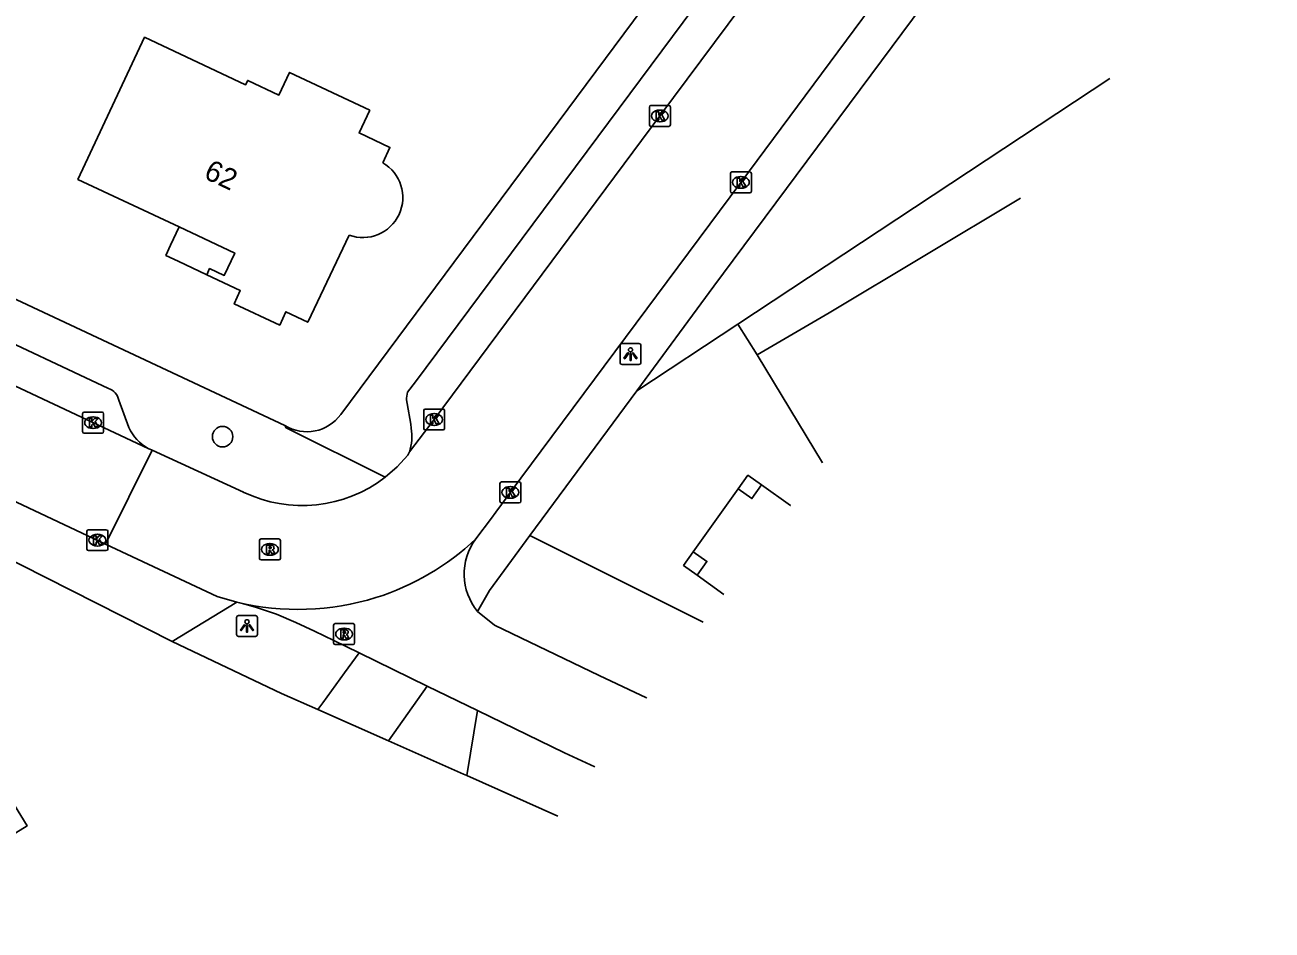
# Model space of a CAD drawing. Extents: x 158838 to 160074, y 386376 to 387776.
# Drawn here: x 159412.7 to 159472.3, y 386496.6 to 386539.9 of the extents above; entities that cross this region are included whole.
import ezdxf

# ---------------------------------------------------------------- set-up
doc = ezdxf.new("R2010")
doc.units = 0
for name, color, linetype in [('IMGEO_Boom', 7, 'Continuous'), ('IMGEO_Fietspad_gesloten', 7, 'Continuous'), ('IMGEO_Gemengd_bos', 7, 'Continuous'), ('IMGEO_Grasland_agrarisch', 7, 'Continuous'), ('IMGEO_Grasland_overig', 7, 'Continuous'), ('IMGEO_Groenvoorziening', 7, 'Continuous'), ('IMGEO_Hek', 7, 'Continuous'), ('IMGEO_Hoogspanningsmast', 7, 'Continuous'), ('IMGEO_Kolk', 7, 'Continuous'), ('IMGEO_Lichtpunt', 7, 'Continuous'), ('IMGEO_Pand', 7, 'Continuous'), ('IMGEO_Pand_nummerreeks', 7, 'Continuous'), ('IMGEO_Pand_overbouw', 7, 'Continuous'), ('IMGEO_Rijbaan_lokaal_open', 7, 'Continuous'), ('IMGEO_Rioolput', 7, 'Continuous'), ('IMGEO_Voetpad_open', 7, 'Continuous')]:
    doc.layers.add(name, color=color, linetype=linetype)

msp = doc.modelspace()

# ---------------------------------------------------------------- linework, layer by layer
at = {"layer": 'IMGEO_Boom'}
msp.add_circle((159422.125, 386520.192), 0.489, dxfattribs=at)
at = {"layer": 'IMGEO_Fietspad_gesloten'}
for points in [[(159422.803, 386512.288), (159423.293, 386512.151), (159423.739, 386512.03), (159424.703, 386511.706), (159425.628, 386511.31), (159426.518, 386510.893), (159427.445, 386510.454), (159428.646, 386509.869)], [(159434.318, 386511.839), (159435.116, 386511.18), (159440.132, 386508.778), (159442.389, 386507.72), (159442.389, 386507.72)], [(159428.646, 386509.869), (159431.912, 386508.277)], [(159431.912, 386508.277), (159434.318, 386507.105)], [(159439.918, 386504.42), (159438.469, 386505.082), (159434.318, 386507.105)]]:
    msp.add_lwpolyline(points, dxfattribs=at)
msp.add_arc((159436.475, 386513.627), 2.802, 143.21467, 219.66109, dxfattribs=at)
at = {"layer": 'IMGEO_Gemengd_bos'}
for points in [[(159446.753, 386525.573), (159464.539, 386537.297)], [(159460.26, 386531.583), (159451.122, 386526.115), (159447.679, 386524.102)], [(159447.679, 386524.102), (159446.753, 386525.573)], [(159450.795, 386518.945), (159450.795, 386518.945), (159447.679, 386524.102)]]:
    msp.add_lwpolyline(points, dxfattribs=at)
at = {"layer": 'IMGEO_Grasland_agrarisch'}
msp.add_lwpolyline([(159441.92, 386522.387), (159446.753, 386525.573)], dxfattribs=at)
at = {"layer": 'IMGEO_Grasland_overig'}
for points in [[(159444.624, 386514.695), (159446.773, 386517.699)], [(159447.89, 386517.885), (159449.266, 386516.903), (159449.266, 386516.903)], [(159446.082, 386512.651), (159444.806, 386513.575)]]:
    msp.add_lwpolyline(points, dxfattribs=at)
at = {"layer": 'IMGEO_Groenvoorziening'}
for points in [[(159436.818, 386515.468), (159445.095, 386511.333)], [(159426.676, 386507.152), (159424.937, 386507.923), (159419.721, 386510.401)], [(159433.794, 386503.995), (159433.646, 386504.061), (159430.049, 386505.656)]]:
    msp.add_lwpolyline(points, dxfattribs=at)
at = {"layer": 'IMGEO_Hek'}
for points in [[(159451.122, 386526.115), (159460.26, 386531.583)], [(159451.122, 386526.115), (159447.679, 386524.102), (159450.795, 386518.945)], [(159450.795, 386518.945), (159450.795, 386518.945)]]:
    msp.add_lwpolyline(points, dxfattribs=at)
at = {"layer": 'IMGEO_Hoogspanningsmast'}
for points in [[(159447.89, 386517.885), (159447.239, 386518.35), (159446.773, 386517.699)], [(159446.773, 386517.699), (159447.425, 386517.234), (159447.89, 386517.885)], [(159444.624, 386514.695), (159444.158, 386514.044), (159444.806, 386513.575)], [(159444.806, 386513.575), (159445.274, 386514.229), (159444.624, 386514.695)]]:
    msp.add_lwpolyline(points, dxfattribs=at)
at = {"layer": 'IMGEO_Kolk'}
for p, q in [((159442.527, 386535.089), (159442.527, 386535.941)), ((159442.602, 386536.015), (159443.454, 386536.015)), ((159443.015, 386535.795), (159443.04, 386535.795)), ((159443.528, 386535.941), (159443.528, 386535.089)), ((159443.454, 386535.015), (159442.602, 386535.015)), ((159443.038, 386535.235), (159443.013, 386535.235)), ((159446.4, 386531.916), (159446.4, 386532.768)), ((159446.475, 386532.842), (159447.327, 386532.842)), ((159446.888, 386532.622), (159446.913, 386532.622)), ((159447.401, 386532.768), (159447.401, 386531.916)), ((159446.911, 386532.062), (159446.886, 386532.062)), ((159447.327, 386531.842), (159446.475, 386531.842)), ((159415.435, 386520.435), (159415.435, 386521.287)), ((159415.51, 386521.361), (159416.362, 386521.361)), ((159416.436, 386521.287), (159416.436, 386520.435)), ((159431.737, 386520.586), (159431.737, 386521.438)), ((159431.812, 386521.512), (159432.664, 386521.512)), ((159432.225, 386521.292), (159432.25, 386521.292)), ((159432.738, 386521.438), (159432.738, 386520.586)), ((159415.946, 386520.581), (159415.921, 386520.581)), ((159415.923, 386521.141), (159415.948, 386521.141)), ((159432.248, 386520.732), (159432.223, 386520.732)), ((159416.362, 386520.361), (159415.51, 386520.361)), ((159432.664, 386520.512), (159431.812, 386520.512)), ((159435.38, 386517.104), (159435.38, 386517.956)), ((159435.455, 386518.03), (159436.307, 386518.03)), ((159435.868, 386517.81), (159435.893, 386517.81)), ((159436.381, 386517.956), (159436.381, 386517.104)), ((159436.307, 386517.03), (159435.455, 386517.03)), ((159435.891, 386517.25), (159435.866, 386517.25)), ((159415.639, 386514.82), (159415.639, 386515.672)), ((159415.714, 386515.746), (159416.566, 386515.746)), ((159416.127, 386515.526), (159416.152, 386515.526)), ((159416.64, 386515.672), (159416.64, 386514.82)), ((159416.566, 386514.746), (159415.714, 386514.746)), ((159416.15, 386514.966), (159416.125, 386514.966))]:
    msp.add_line(p, q, dxfattribs=at)
for points in [[(159442.527, 386535.089), (159442.527, 386535.941)], [(159442.602, 386536.015), (159443.454, 386536.015)], [(159442.848, 386535.715), (159442.971, 386535.715), (159442.971, 386535.564), (159443.101, 386535.715), (159443.265, 386535.715), (159443.119, 386535.564), (159443.272, 386535.315), (159443.12, 386535.315), (159443.035, 386535.479), (159442.971, 386535.412), (159442.971, 386535.315), (159442.848, 386535.315), (159442.848, 386535.715)], [(159443.528, 386535.941), (159443.528, 386535.089)], [(159443.454, 386535.015), (159442.602, 386535.015)], [(159446.4, 386531.916), (159446.4, 386532.768)], [(159446.475, 386532.842), (159447.327, 386532.842)], [(159446.721, 386532.542), (159446.844, 386532.542), (159446.844, 386532.391), (159446.974, 386532.542), (159447.138, 386532.542), (159446.992, 386532.391), (159447.145, 386532.142), (159446.993, 386532.142), (159446.908, 386532.306), (159446.844, 386532.239), (159446.844, 386532.142), (159446.721, 386532.142), (159446.721, 386532.542)], [(159447.401, 386532.768), (159447.401, 386531.916)], [(159447.327, 386531.842), (159446.475, 386531.842)], [(159415.435, 386520.435), (159415.435, 386521.287)], [(159415.51, 386521.361), (159416.362, 386521.361)], [(159416.436, 386521.287), (159416.436, 386520.435)], [(159431.737, 386520.586), (159431.737, 386521.438)], [(159431.812, 386521.512), (159432.664, 386521.512)], [(159432.058, 386521.212), (159432.181, 386521.212), (159432.181, 386521.061), (159432.311, 386521.212), (159432.475, 386521.212), (159432.329, 386521.061), (159432.482, 386520.812), (159432.33, 386520.812), (159432.245, 386520.976), (159432.181, 386520.909), (159432.181, 386520.812), (159432.058, 386520.812), (159432.058, 386521.212)], [(159432.738, 386521.438), (159432.738, 386520.586)], [(159415.756, 386521.061), (159415.879, 386521.061), (159415.879, 386520.91), (159416.009, 386521.061), (159416.173, 386521.061), (159416.027, 386520.91), (159416.18, 386520.661), (159416.028, 386520.661), (159415.943, 386520.825), (159415.879, 386520.758), (159415.879, 386520.661), (159415.756, 386520.661), (159415.756, 386521.061)], [(159416.362, 386520.361), (159415.51, 386520.361)], [(159432.664, 386520.512), (159431.812, 386520.512)], [(159435.38, 386517.104), (159435.38, 386517.956)], [(159435.455, 386518.03), (159436.307, 386518.03)], [(159435.701, 386517.73), (159435.824, 386517.73), (159435.824, 386517.579), (159435.954, 386517.73), (159436.118, 386517.73), (159435.972, 386517.579), (159436.125, 386517.33), (159435.973, 386517.33), (159435.888, 386517.494), (159435.824, 386517.427), (159435.824, 386517.33), (159435.701, 386517.33), (159435.701, 386517.73)], [(159436.381, 386517.956), (159436.381, 386517.104)], [(159436.307, 386517.03), (159435.455, 386517.03)], [(159415.639, 386514.82), (159415.639, 386515.672)], [(159415.714, 386515.746), (159416.566, 386515.746)], [(159415.96, 386515.446), (159416.083, 386515.446), (159416.083, 386515.295), (159416.213, 386515.446), (159416.377, 386515.446), (159416.231, 386515.295), (159416.384, 386515.046), (159416.232, 386515.046), (159416.147, 386515.21), (159416.083, 386515.143), (159416.083, 386515.046), (159415.96, 386515.046), (159415.96, 386515.446)], [(159416.64, 386515.672), (159416.64, 386514.82)], [(159416.566, 386514.746), (159415.714, 386514.746)]]:
    msp.add_lwpolyline(points, dxfattribs=at)
for centre, start, end in [((159442.604, 386535.939), 91.55205, 178.44795), ((159442.604, 386535.939), 91.55205, 178.44795), ((159443.452, 386535.939), 1.55205, 88.44795), ((159443.452, 386535.939), 1.55205, 88.44795), ((159442.604, 386535.091), 181.55205, 268.44795), ((159442.604, 386535.091), 181.55205, 268.44795), ((159443.452, 386535.091), 271.55205, 358.44795), ((159443.452, 386535.091), 271.55205, 358.44795), ((159446.477, 386532.766), 91.55205, 178.44795), ((159446.477, 386532.766), 91.55205, 178.44795), ((159447.325, 386532.766), 1.55205, 88.44795), ((159447.325, 386532.766), 1.55205, 88.44795), ((159446.477, 386531.918), 181.55205, 268.44795), ((159446.477, 386531.918), 181.55205, 268.44795), ((159447.325, 386531.918), 271.55205, 358.44795), ((159447.325, 386531.918), 271.55205, 358.44795), ((159415.512, 386521.285), 91.55205, 178.44795), ((159415.512, 386521.285), 91.55205, 178.44795), ((159416.36, 386521.285), 1.55205, 88.44795), ((159416.36, 386521.285), 1.55205, 88.44795), ((159431.814, 386521.436), 91.55205, 178.44795), ((159431.814, 386521.436), 91.55205, 178.44795), ((159432.662, 386521.436), 1.55205, 88.44795), ((159432.662, 386521.436), 1.55205, 88.44795), ((159431.814, 386520.588), 181.55205, 268.44795), ((159431.814, 386520.588), 181.55205, 268.44795), ((159432.662, 386520.588), 271.55205, 358.44795), ((159432.662, 386520.588), 271.55205, 358.44795), ((159415.512, 386520.437), 181.55205, 268.44795), ((159415.512, 386520.437), 181.55205, 268.44795), ((159416.36, 386520.437), 271.55205, 358.44795), ((159416.36, 386520.437), 271.55205, 358.44795), ((159435.457, 386517.954), 91.55205, 178.44795), ((159435.457, 386517.954), 91.55205, 178.44795), ((159436.305, 386517.954), 1.55205, 88.44795), ((159436.305, 386517.954), 1.55205, 88.44795), ((159435.457, 386517.106), 181.55205, 268.44795), ((159435.457, 386517.106), 181.55205, 268.44795), ((159436.305, 386517.106), 271.55205, 358.44795), ((159436.305, 386517.106), 271.55205, 358.44795), ((159415.716, 386515.67), 91.55205, 178.44795), ((159415.716, 386515.67), 91.55205, 178.44795), ((159416.564, 386515.67), 1.55205, 88.44795), ((159416.564, 386515.67), 1.55205, 88.44795), ((159415.716, 386514.822), 181.55205, 268.44795), ((159415.716, 386514.822), 181.55205, 268.44795), ((159416.564, 386514.822), 271.55205, 358.44795), ((159416.564, 386514.822), 271.55205, 358.44795)]:
    msp.add_arc(centre, 0.0765, start, end, dxfattribs=at)
for centre, major_axis, ratio, start_param, end_param in [((159443.014, 386535.515), (-0.387, 0.002), 0.722429, 4.712389, 7.853982), ((159443.039, 386535.515), (-0.39, 0.002), 0.717154, 1.570796, 4.712389), ((159446.887, 386532.342), (-0.387, 0.002), 0.722429, 4.712389, 7.853982), ((159446.912, 386532.342), (-0.39, 0.002), 0.717154, 1.570796, 4.712389), ((159432.224, 386521.012), (-0.387, 0.002), 0.722429, 4.712389, 7.853982), ((159432.249, 386521.012), (-0.39, 0.002), 0.717154, 1.570796, 4.712389), ((159415.922, 386520.861), (-0.387, 0.002), 0.722429, 4.712389, 7.853982), ((159415.947, 386520.861), (-0.39, 0.002), 0.717154, 1.570796, 4.712389), ((159435.867, 386517.53), (-0.387, 0.002), 0.722429, 4.712389, 7.853982), ((159435.892, 386517.53), (-0.39, 0.002), 0.717154, 1.570796, 4.712389), ((159416.126, 386515.246), (-0.387, 0.002), 0.722429, 4.712389, 7.853982), ((159416.151, 386515.246), (-0.39, 0.002), 0.717154, 1.570796, 4.712389)]:
    msp.add_ellipse(centre, major_axis=major_axis, ratio=ratio, start_param=start_param, end_param=end_param, dxfattribs=at)
at = {"layer": 'IMGEO_Lichtpunt'}
for p, q in [((159441.126, 386524.542), (159441.126, 386523.735)), ((159441.126, 386524.542), (159441.126, 386523.735)), ((159442.028, 386524.637), (159441.22, 386524.637)), ((159442.028, 386524.637), (159441.22, 386524.637)), ((159442.122, 386523.735), (159442.122, 386524.542)), ((159442.122, 386523.735), (159442.122, 386524.542)), ((159441.22, 386523.641), (159442.028, 386523.641)), ((159441.22, 386523.641), (159442.028, 386523.641)), ((159423.695, 386511.645), (159422.887, 386511.645)), ((159423.695, 386511.645), (159422.887, 386511.645)), ((159422.793, 386511.55), (159422.793, 386510.743)), ((159422.793, 386511.55), (159422.793, 386510.743)), ((159423.789, 386510.743), (159423.789, 386511.55)), ((159423.789, 386510.743), (159423.789, 386511.55)), ((159422.887, 386510.649), (159423.695, 386510.649)), ((159422.887, 386510.649), (159423.695, 386510.649))]:
    msp.add_line(p, q, dxfattribs=at)
for points in [[(159441.5, 386524.206), (159441.539, 386524.178), (159441.351, 386523.916), (159441.313, 386523.943), (159441.5, 386524.206)], [(159441.602, 386524.158), (159441.649, 386524.158), (159441.649, 386523.836), (159441.602, 386523.836), (159441.602, 386524.158)], [(159441.712, 386524.178), (159441.75, 386524.205), (159441.937, 386523.943), (159441.898, 386523.915), (159441.712, 386524.178)], [(159423.167, 386511.214), (159423.206, 386511.186), (159423.018, 386510.924), (159422.98, 386510.951), (159423.167, 386511.214)], [(159423.269, 386511.166), (159423.316, 386511.166), (159423.316, 386510.844), (159423.269, 386510.844), (159423.269, 386511.166)], [(159423.379, 386511.186), (159423.417, 386511.213), (159423.604, 386510.951), (159423.565, 386510.923), (159423.379, 386511.186)]]:
    msp.add_lwpolyline(points, dxfattribs=at)
for centre in [(159441.625, 386524.34), (159423.292, 386511.348)]:
    msp.add_circle(centre, 0.0994, dxfattribs=at)
for centre, start, end in [((159441.22, 386524.542), 90, 180), ((159441.22, 386524.542), 90, 180), ((159442.028, 386524.542), 0, 90), ((159442.028, 386524.542), 0, 90), ((159441.22, 386523.735), 180, 270), ((159441.22, 386523.735), 180, 270), ((159442.028, 386523.735), 270, 0), ((159442.028, 386523.735), 270, 360), ((159422.887, 386511.55), 90, 180), ((159422.887, 386511.55), 90, 180), ((159423.695, 386511.55), 0, 90), ((159423.695, 386511.55), 0, 90), ((159422.887, 386510.743), 180, 270), ((159422.887, 386510.743), 180, 270), ((159423.695, 386510.743), 270, 0), ((159423.695, 386510.743), 270, 360)]:
    msp.add_arc(centre, 0.0946, start, end, dxfattribs=at)
at = {"layer": 'IMGEO_Pand'}
for points in [[(159428.171, 386529.821), (159426.197, 386525.658), (159425.15, 386526.161), (159424.854, 386525.527), (159422.685, 386526.537), (159422.973, 386527.171), (159421.372, 386527.929), (159421.505, 386528.22), (159422.201, 386527.894), (159422.703, 386528.962), (159420.042, 386530.213), (159415.211, 386532.484), (159418.397, 386539.278), (159423.228, 386537.005), (159423.326, 386537.213), (159424.815, 386536.512), (159425.325, 386537.595), (159429.163, 386535.79)], [(159429.163, 386535.79), (159428.653, 386534.706), (159430.127, 386534.009), (159429.78, 386533.276)], [(159409.24, 386510.223), (159412.192, 386505.321), (159410.956, 386504.565), (159412.777, 386501.592), (159410.182, 386500), (159408.516, 386498.978), (159404.671, 386496.619), (159402.597, 386500), (159402.42, 386500.288), (159401.95, 386500), (159397.811, 386497.461), (159396.254, 386500), (159395.247, 386501.642), (159409.24, 386510.223)]]:
    msp.add_lwpolyline(points, dxfattribs=at)
msp.add_arc((159428.826, 386531.618), 1.913, 249.97867, 60.07837, dxfattribs=at)
at = {"layer": 'IMGEO_Pand_overbouw'}
msp.add_lwpolyline([(159420.042, 386530.213), (159419.639, 386529.345), (159419.417, 386528.852), (159420.003, 386528.576), (159421.372, 386527.929), (159421.505, 386528.22), (159422.201, 386527.894), (159422.703, 386528.962)], close=True, dxfattribs=at)
at = {"layer": 'IMGEO_Rijbaan_lokaal_open'}
for points in [[(159466.784, 386567.352), (159464.486, 386564.353), (159454.733, 386551.241), (159443.029, 386535.515), (159432.238, 386521.011), (159431.057, 386519.463)], [(159470.727, 386564.415), (159468.345, 386561.217), (159458.515, 386547.989), (159446.901, 386532.342), (159435.879, 386517.53), (159435.723, 386517.324), (159435.189, 386516.588), (159434.972, 386516.298), (159434.231, 386515.305)], [(159409.532, 386523.866), (159418.573, 386519.631)], [(159418.763, 386519.542), (159416.524, 386515.061)], [(159418.573, 386519.631), (159418.763, 386519.542)], [(159423.117, 386517.544), (159418.763, 386519.542)], [(159431.057, 386519.463), (159430.978, 386519.309), (159430.47, 386518.752), (159429.901, 386518.257)], [(159416.524, 386515.061), (159409.991, 386518.133)], [(159422.803, 386512.288), (159421.859, 386512.552), (159416.524, 386515.061)]]:
    msp.add_lwpolyline(points, dxfattribs=at)
for centre, radius, start, end in [((159425.931, 386523.4), 6.497, 244.33266, 307.66689), ((159425.739, 386524.306), 12.375, 287.45759, 313.33511), ((159425.74, 386524.46), 12.522, 256.43292, 287.2373)]:
    msp.add_arc(centre, radius, start, end, dxfattribs=at)
at = {"layer": 'IMGEO_Rioolput'}
for p, q in [((159423.887, 386514.378), (159423.887, 386515.23)), ((159423.962, 386515.304), (159424.814, 386515.304)), ((159424.888, 386515.23), (159424.888, 386514.378)), ((159424.375, 386515.084), (159424.4, 386515.084)), ((159424.814, 386514.304), (159423.962, 386514.304)), ((159424.398, 386514.524), (159424.373, 386514.524)), ((159427.433, 386510.336), (159427.433, 386511.188)), ((159427.508, 386511.262), (159428.36, 386511.262)), ((159427.921, 386511.042), (159427.946, 386511.042)), ((159428.434, 386511.188), (159428.434, 386510.336)), ((159427.944, 386510.482), (159427.919, 386510.482)), ((159428.36, 386510.262), (159427.508, 386510.262))]:
    msp.add_line(p, q, dxfattribs=at)
for points in [[(159423.887, 386514.378), (159423.887, 386515.23)], [(159423.962, 386515.304), (159424.814, 386515.304)], [(159424.888, 386515.23), (159424.888, 386514.378)], [(159424.476, 386515.002), (159424.224, 386515.004), (159424.224, 386514.604)], [(159424.224, 386514.604), (159424.348, 386514.604), (159424.348, 386514.766), (159424.359, 386514.766)], [(159424.402, 386514.923), (159424.348, 386514.923), (159424.348, 386514.842)], [(159424.348, 386514.842), (159424.4, 386514.842)], [(159424.406, 386514.737), (159424.477, 386514.604), (159424.617, 386514.604), (159424.552, 386514.73)], [(159424.814, 386514.304), (159423.962, 386514.304)], [(159427.433, 386510.336), (159427.433, 386511.188)], [(159427.508, 386511.262), (159428.36, 386511.262)], [(159428.434, 386511.188), (159428.434, 386510.336)], [(159428.022, 386510.96), (159427.77, 386510.962), (159427.77, 386510.562)], [(159427.77, 386510.562), (159427.894, 386510.562), (159427.894, 386510.724), (159427.905, 386510.724)], [(159427.948, 386510.881), (159427.894, 386510.881), (159427.894, 386510.8)], [(159427.894, 386510.8), (159427.946, 386510.8)], [(159427.952, 386510.695), (159428.023, 386510.562), (159428.163, 386510.562), (159428.098, 386510.688)], [(159428.36, 386510.262), (159427.508, 386510.262)]]:
    msp.add_lwpolyline(points, dxfattribs=at)
for centre, radius, start, end in [((159423.964, 386515.228), 0.0765, 91.55205, 178.44795), ((159423.964, 386515.228), 0.0765, 91.55205, 178.44795), ((159424.812, 386515.228), 0.0765, 1.55205, 88.44795), ((159424.812, 386515.228), 0.0765, 1.55205, 88.44795), ((159424.358, 386514.713), 0.0533, 26.02933, 88.69889), ((159424.384, 386515.031), 0.19, 274.7715, 282.96867), ((159424.408, 386514.827), 0.0964, 77.00612, 93.18647), ((159424.422, 386514.884), 0.0378, 276.66336, 79.67722), ((159424.475, 386514.892), 0.109, 350.36119, 89.41601), ((159424.473, 386514.892), 0.112, 277.58423, 350.98172), ((159424.457, 386514.677), 0.108, 29.51342, 73.79051), ((159423.964, 386514.38), 0.0765, 181.55205, 268.44795), ((159423.964, 386514.38), 0.0765, 181.55205, 268.44795), ((159424.812, 386514.38), 0.0765, 271.55205, 358.44795), ((159424.812, 386514.38), 0.0765, 271.55205, 358.44795), ((159427.51, 386511.186), 0.0765, 91.55205, 178.44795), ((159427.51, 386511.186), 0.0765, 91.55205, 178.44795), ((159428.358, 386511.186), 0.0765, 1.55205, 88.44795), ((159428.358, 386511.186), 0.0765, 1.55205, 88.44795), ((159427.904, 386510.671), 0.0533, 26.02933, 88.69889), ((159427.93, 386510.989), 0.19, 274.7715, 282.96867), ((159427.954, 386510.785), 0.0964, 77.00612, 93.18647), ((159427.968, 386510.842), 0.0378, 276.66336, 79.67722), ((159428.021, 386510.85), 0.109, 350.36119, 89.41601), ((159428.019, 386510.85), 0.112, 277.58423, 350.98172), ((159428.003, 386510.635), 0.108, 29.51342, 73.79051), ((159427.51, 386510.338), 0.0765, 181.55205, 268.44795), ((159427.51, 386510.338), 0.0765, 181.55205, 268.44795), ((159428.358, 386510.338), 0.0765, 271.55205, 358.44795), ((159428.358, 386510.338), 0.0765, 271.55205, 358.44795)]:
    msp.add_arc(centre, radius, start, end, dxfattribs=at)
for centre, major_axis, ratio, start_param, end_param in [((159424.374, 386514.804), (-0.387, 0.002), 0.722429, 4.712389, 7.853982), ((159424.399, 386514.804), (-0.39, 0.002), 0.717154, 1.570796, 4.712389), ((159427.92, 386510.762), (-0.387, 0.002), 0.722429, 4.712389, 7.853982), ((159427.945, 386510.762), (-0.39, 0.002), 0.717154, 1.570796, 4.712389)]:
    msp.add_ellipse(centre, major_axis=major_axis, ratio=ratio, start_param=start_param, end_param=end_param, dxfattribs=at)
at = {"layer": 'IMGEO_Voetpad_open'}
for points in [[(159293.857, 386582.459), (159294.064, 386582.31), (159294.288, 386582.188), (159316.242, 386571.848), (159355.883, 386553.199), (159361.891, 386550.365), (159390.458, 386536.952), (159425.102, 386520.721)], [(159427.775, 386521.258), (159463.884, 386569.807), (159463.112, 386572.777)], [(159430.965, 386522.317), (159431.341, 386522.813), (159463.053, 386565.412), (159463.632, 386566.151)], [(159472.291, 386563.251), (159446.532, 386528.631), (159445.604, 386527.384), (159441.92, 386522.387)], [(159416.664, 386522.5), (159410.294, 386525.492)], [(159441.92, 386522.387), (159436.818, 386515.468)], [(159417.64, 386520.626), (159417.168, 386521.935)], [(159431.139, 386520.591), (159431.116, 386520.787), (159430.941, 386521.773), (159430.919, 386521.946)], [(159425.102, 386520.721), (159425.165, 386520.607), (159429.901, 386518.257)], [(159419.721, 386510.401), (159408.854, 386515.904)], [(159436.818, 386515.468), (159434.881, 386512.842), (159434.318, 386511.839)], [(159419.721, 386510.401), (159422.803, 386512.288)], [(159428.646, 386509.869), (159427.946, 386508.903), (159426.91, 386507.474), (159426.676, 386507.152)], [(159430.049, 386505.656), (159431.912, 386508.277)], [(159430.049, 386505.656), (159426.676, 386507.152)], [(159434.318, 386507.105), (159433.794, 386503.995)], [(159433.794, 386503.995), (159438.145, 386502.052)]]:
    msp.add_lwpolyline(points, dxfattribs=at)
for centre, radius, start, end in [((159416.42, 386521.775), 0.765, 12.07332, 71.39486), ((159432.749, 386521.907), 1.831, 167.07136, 178.79267), ((159426.149, 386522.43), 2.004, 238.50319, 324.21559), ((159419.645, 386521.571), 2.216, 205.23688, 241.07939), ((159428.789, 386520.195), 2.383, 342.11317, 9.57122)]:
    msp.add_arc(centre, radius, start, end, dxfattribs=at)

# ---------------------------------------------------------------- texts
at = {"layer": 'IMGEO_Pand_nummerreeks'}
msp.add_text('62', height=1, rotation=334.82171, dxfattribs=at).set_placement((159421.175, 386532.562))

doc.saveas('drawing.dxf')
